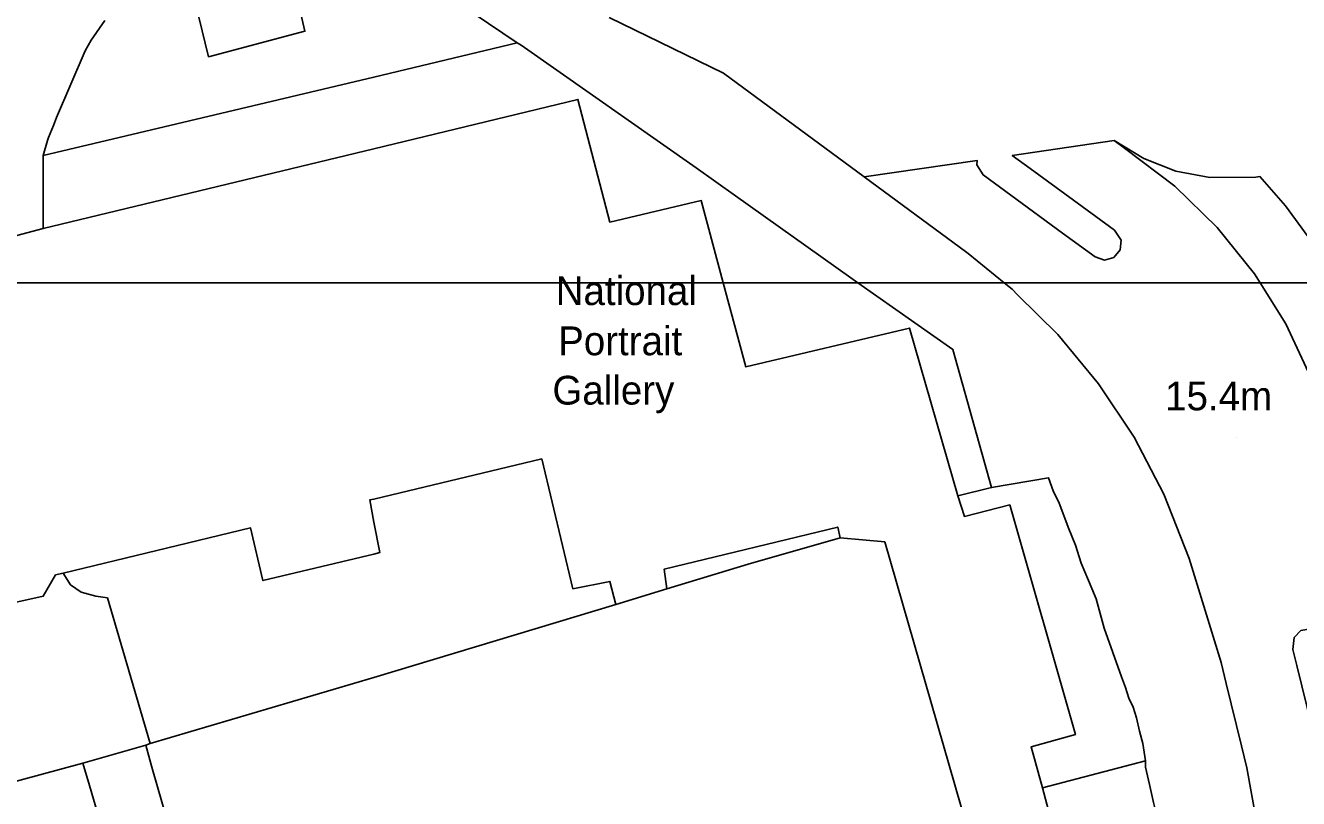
# Model space of a CAD drawing. Extents: x 529240 to 530363, y 179600 to 180767.
# Drawn here: x 529978.8 to 530056.2, y 180582.7 to 180629.7 of the extents above; entities that cross this region are included whole.
import ezdxf

# ---------------------------------------------------------------- set-up
doc = ezdxf.new("R2010")
doc.units = 0
for name, color, linetype in [('Building', 7, 'Continuous'), ('General surface', 7, 'Continuous'), ('Road Or Track', 7, 'Continuous'), ('Roadside', 7, 'Continuous'), ('Unclassified', 7, 'Continuous')]:
    doc.layers.add(name, color=color, linetype=linetype)

msp = doc.modelspace()

# ---------------------------------------------------------------- linework, layer by layer
at = {"layer": 'Building'}
for points in [[(529968.8, 180614), (530021.237, 180614), (530019.9, 180619), (530014.35, 180617.7), (530012.4, 180625.15), (530000, 180622.15), (529979.9, 180617.3), (529968.75, 180614.35)], [(529986.13, 180585.9), (529982.3, 180584.8), (529982.7, 180583.45), (529986.3, 180571.2), (529990.05, 180572.25), (529986.5, 180584.55)]]:
    msp.add_lwpolyline(points, close=True, dxfattribs=at)
for points in [[(529979.9, 180617.3), (530000, 180622.15), (530012.4, 180625.15), (530014.35, 180617.7), (530019.9, 180619), (530021.237, 180614)], [(530041.45, 180580.25), (530040.65, 180583.3), (530039.95, 180585.8), (530042.65, 180586.55), (530038.65, 180600.5), (530035.9, 180599.8), (530035.5, 180601.05), (530032.55, 180611.25), (530022.6, 180608.9), (530021.237, 180614), (529968.8, 180614)], [(530021.237, 180614), (530022.6, 180608.9), (530032.55, 180611.25), (530035.5, 180601.05)], [(529976.5, 180594.2), (529979.9, 180594.95), (529980.65, 180596.25), (529981.1, 180596.35), (529992.5, 180599.1), (529993.25, 180595.9), (530000, 180597.5), (530000.35, 180597.6), (530000, 180599.45), (529999.75, 180600.8), (530000, 180600.85), (530010.2, 180603.3), (530012.1, 180595.4), (530014.35, 180595.85), (530014.7, 180594.45), (530017.8, 180595.4), (530017.65, 180596.6), (530028.2, 180599.15), (530028.35, 180598.5), (530031.05, 180598.25), (530036.05, 180580.95)], [(529999.75, 180600.8), (530000, 180600.85), (530010.2, 180603.3), (530012.1, 180595.4), (530014.35, 180595.85), (530014.7, 180594.45)], [(530035.5, 180601.05), (530035.9, 180599.8), (530038.65, 180600.5), (530042.65, 180586.55), (530039.95, 180585.8), (530040.65, 180583.3)], [(529999.75, 180600.8), (530000, 180599.45), (530000.35, 180597.6)], [(529981.1, 180596.35), (529992.5, 180599.1), (529993.25, 180595.9), (530000, 180597.5), (530000.35, 180597.6)], [(530017.8, 180595.4), (530017.65, 180596.6), (530028.2, 180599.15), (530028.35, 180598.5)], [(530036.05, 180580.95), (530031.05, 180598.25), (530028.35, 180598.5), (530022.75, 180596.9), (530017.8, 180595.4), (530014.7, 180594.45), (530000, 180590), (529986.4, 180586), (529986.13, 180585.9), (529986.5, 180584.55), (529990.05, 180572.25)], [(530017.8, 180595.4), (530022.75, 180596.9), (530028.35, 180598.5)], [(530028.35, 180598.5), (530031.05, 180598.25), (530036.05, 180580.95), (530040.85, 180564.2), (530042.85, 180557.3), (530047.7, 180558.7)], [(529975.85, 180594.75), (529976.5, 180594.2), (529979.9, 180594.95), (529980.65, 180596.25), (529981.1, 180596.35)], [(530014.7, 180594.45), (530017.8, 180595.4)], [(529986.4, 180586), (530000, 180590), (530014.7, 180594.45)], [(529982.3, 180584.8), (529986.13, 180585.9)], [(529986.13, 180585.9), (529986.4, 180586)], [(529990.05, 180572.25), (529986.5, 180584.55), (529986.13, 180585.9)], [(529986.3, 180571.2), (529982.7, 180583.45), (529982.3, 180584.8), (529977.3, 180583.45)], [(529977.3, 180583.45), (529982.3, 180584.8)], [(529982.3, 180584.8), (529982.7, 180583.45), (529986.3, 180571.2)], [(530040.65, 180583.3), (530041.45, 180580.25)]]:
    msp.add_lwpolyline(points, dxfattribs=at)
at = {"layer": 'General surface'}
for points in [[(530021.237, 180614), (530029.428, 180614), (530029, 180614.3), (530021.98, 180619.3), (530019.6, 180621), (530008.95, 180628.45), (530008.7, 180628.6), (530000, 180626.5), (529979.9, 180621.75), (529979.9, 180617.3), (530000, 180622.15), (530012.4, 180625.15), (530014.35, 180617.7), (530019.9, 180619)], [(530021.237, 180614), (530022.6, 180608.9), (530032.55, 180611.25), (530035.5, 180601.05), (530037.55, 180601.55), (530035.2, 180609.95), (530029.428, 180614)], [(529981.1, 180596.35), (529981.55, 180595.65), (529982.2, 180595.2), (529983.1, 180594.95), (529983.8, 180594.85), (529986.4, 180586), (530000, 180590), (530014.7, 180594.45), (530014.35, 180595.85), (530012.1, 180595.4), (530010.2, 180603.3), (530000, 180600.85), (529999.75, 180600.8), (530000, 180599.45), (530000.35, 180597.6), (530000, 180597.5), (529993.25, 180595.9), (529992.5, 180599.1)], [(530035.5, 180601.05), (530035.9, 180599.8), (530038.65, 180600.5), (530042.65, 180586.55), (530039.95, 180585.8), (530040.65, 180583.3), (530046.9, 180584.95), (530046.75, 180586), (530046.55, 180586.75), (530046.35, 180587.55), (530046.15, 180588.2), (530045.9, 180588.75), (530045.7, 180589.4), (530045.45, 180590.05), (530044.4, 180593), (530043.9, 180594.8), (530043.45, 180595.9), (530043, 180596.95), (530042.65, 180598.05), (530042.2, 180599.15), (530041.95, 180599.85), (530041.65, 180600.6), (530041.3, 180601.35), (530041, 180602.15), (530037.55, 180601.55)], [(530017.8, 180595.4), (530022.75, 180596.9), (530028.35, 180598.5), (530028.2, 180599.15), (530017.65, 180596.6)], [(529975.85, 180594.75), (529975.35, 180593.55), (529974.9, 180592.75), (529974.65, 180592.6), (529977.3, 180583.45), (529982.3, 180584.8), (529986.13, 180585.9), (529986.4, 180586), (529983.8, 180594.85), (529983.1, 180594.95), (529982.2, 180595.2), (529981.55, 180595.65), (529981.1, 180596.35), (529980.65, 180596.25), (529979.9, 180594.95), (529976.5, 180594.2)], [(530041.45, 180580.25), (530047.5, 180582), (530047.4, 180582.4), (530047.15, 180583.5), (530046.9, 180584.55), (530046.9, 180584.95), (530040.65, 180583.3)]]:
    msp.add_lwpolyline(points, close=True, dxfattribs=at)
at = {"layer": 'Road Or Track'}
for points in [[(530038.318, 180614), (530053.879, 180614), (530053.53, 180614.56), (530051.27, 180617.37), (530048.7, 180619.88), (530045.64, 180622.2), (530045.01, 180622.65), (530038.81, 180621.75), (530039.9, 180620.95), (530043.05, 180618.65), (530045.03, 180617.2), (530045.42, 180616.59), (530045.36, 180616), (530044.98, 180615.55), (530044.41, 180615.39), (530043.85, 180615.58), (530041.87, 180617.03), (530038.72, 180619.33), (530037.04, 180620.56), (530036.65, 180621.17), (530036.68, 180621.44), (530029.8, 180620.44), (530036.05, 180615.84), (530036.12, 180615.78)], [(530053.879, 180614), (530058.11, 180614), (530057.63, 180614.04), (530057.2, 180614.44), (530057.07, 180615.02), (530057.29, 180615.56), (530057.56, 180615.74), (530055.41, 180618.69), (530053.86, 180620.46), (530053.62, 180620.43), (530050.82, 180620.4), (530048.76, 180620.8), (530046.81, 180621.56), (530045.68, 180622.25), (530045.01, 180622.65), (530045.64, 180622.2), (530048.7, 180619.88), (530051.27, 180617.37), (530053.53, 180614.56)], [(530053.879, 180614), (530055.43, 180611.51), (530056.95, 180608.24), (530058.96, 180602.86), (530058.69, 180604.13), (530058.8, 180605.62), (530059.34, 180607.01), (530060.27, 180608.18), (530061.11, 180608.76), (530060.67, 180609.71), (530058.609, 180614), (530058.43, 180614), (530058.35, 180613.98), (530058.11, 180614)], [(530057.79, 180592.22), (530057.48, 180592.73), (530056.94, 180592.97), (530056.36, 180592.86), (530055.94, 180592.44), (530055.86, 180591.72), (530056.11, 180590.73), (530057.04, 180586.94), (530057.28, 180585.97), (530057.58, 180585.46), (530058.11, 180585.21), (530058.7, 180585.31), (530059.12, 180585.72), (530059.22, 180586.45), (530058.98, 180587.43), (530058.04, 180591.22)]]:
    msp.add_lwpolyline(points, close=True, dxfattribs=at)
for points in [[(530053.879, 180614), (530053.53, 180614.56), (530051.27, 180617.37), (530048.7, 180619.88), (530045.64, 180622.2), (530045.01, 180622.65)], [(530029.8, 180620.44), (530036.05, 180615.84), (530036.12, 180615.78), (530038.318, 180614)], [(530056.95, 180608.24), (530055.43, 180611.51), (530053.879, 180614), (530038.318, 180614), (530038.8, 180613.61), (530039.13, 180613.28), (530041.57, 180610.87), (530044.05, 180607.86), (530046.21, 180604.61), (530048.02, 180601.16), (530049.57, 180597.24), (530051.5, 180590.93), (530051.81, 180589.64), (530052.74, 180585.85), (530053.06, 180584.52), (530054.24, 180578.02), (530057.7, 180555.12)], [(530038.318, 180614), (530038.8, 180613.61), (530039.13, 180613.28), (530041.57, 180610.87), (530044.05, 180607.86), (530046.21, 180604.61), (530048.02, 180601.16), (530049.57, 180597.24), (530051.5, 180590.93), (530051.81, 180589.64), (530052.74, 180585.85), (530053.06, 180584.52), (530054.24, 180578.02), (530057.7, 180555.12), (530058.27, 180550.35), (530058.54, 180544.96), (530058.42, 180539.56), (530057.67, 180532.67), (530056.88, 180529.46), (530054.83, 180522.81), (530053.86, 180519.67), (530053.84, 180519.58), (530053.37, 180517.77), (530053.15, 180516.9)], [(530058.96, 180602.86), (530056.95, 180608.24), (530055.43, 180611.51), (530053.879, 180614)], [(530057.79, 180592.22), (530057.48, 180592.73), (530056.94, 180592.97), (530056.36, 180592.86), (530055.94, 180592.44), (530055.86, 180591.72), (530056.11, 180590.73), (530057.04, 180586.94), (530057.28, 180585.97), (530057.58, 180585.46), (530058.11, 180585.21), (530058.7, 180585.31), (530059.12, 180585.72), (530059.22, 180586.45), (530058.98, 180587.43), (530058.04, 180591.22), (530057.79, 180592.22)]]:
    msp.add_lwpolyline(points, dxfattribs=at)
at = {"layer": 'Roadside'}
for points in [[(530000, 180634.5), (530007.83, 180629.19), (530008.7, 180628.6), (530008.95, 180628.45), (530019.6, 180621), (530021.98, 180619.3), (530029, 180614.3), (530029.428, 180614), (530038.318, 180614), (530036.12, 180615.78), (530036.05, 180615.84), (530029.8, 180620.44), (530021.25, 180626.74), (530014.3, 180630.13)], [(529989.35, 180630.15), (529989.95, 180627.75), (529995.8, 180629.3), (529994.8, 180633.65)], [(529968.75, 180614.35), (529979.9, 180617.3), (529979.9, 180621.75), (529980.15, 180622.65), (529980.22, 180622.83), (529980.51, 180623.56), (529980.7, 180624.05), (529982.45, 180628.1), (529982.8, 180628.75), (529983.65, 180629.95)], [(530054.24, 180578.02), (530053.06, 180584.52), (530052.74, 180585.85), (530051.81, 180589.64), (530051.5, 180590.93), (530049.57, 180597.24), (530048.02, 180601.16), (530046.21, 180604.61), (530044.05, 180607.86), (530041.57, 180610.87), (530039.13, 180613.28), (530038.8, 180613.61), (530038.318, 180614), (530029.428, 180614), (530035.2, 180609.95), (530037.55, 180601.55), (530041, 180602.15), (530041.3, 180601.35), (530041.65, 180600.6), (530041.95, 180599.85), (530042.2, 180599.15), (530042.65, 180598.05), (530043, 180596.95), (530043.45, 180595.9), (530043.9, 180594.8), (530044.4, 180593), (530045.45, 180590.05), (530045.7, 180589.4), (530045.9, 180588.75), (530046.15, 180588.2), (530046.35, 180587.55), (530046.55, 180586.75), (530046.75, 180586), (530046.9, 180584.95), (530046.9, 180584.55), (530047.15, 180583.5), (530047.4, 180582.4)]]:
    msp.add_lwpolyline(points, dxfattribs=at)
msp.add_lwpolyline([(530057.79, 180592.22), (530057.48, 180592.73), (530056.94, 180592.97), (530056.36, 180592.86), (530055.94, 180592.44), (530055.86, 180591.72), (530056.11, 180590.73), (530057.04, 180586.94), (530057.28, 180585.97), (530057.58, 180585.46), (530058.11, 180585.21), (530058.7, 180585.31), (530059.12, 180585.72), (530059.22, 180586.45), (530058.98, 180587.43), (530058.04, 180591.22)], close=True, dxfattribs=at)
at = {"layer": 'Unclassified'}
msp.add_line((530052.45, 180604.6), (530052.45, 180604.6), dxfattribs=at)
for points in [[(530008.7, 180628.6), (530008.95, 180628.45), (530019.6, 180621), (530021.98, 180619.3), (530029, 180614.3), (530029.428, 180614)], [(530029.428, 180614), (530035.2, 180609.95), (530037.55, 180601.55)], [(530037.55, 180601.55), (530041, 180602.15), (530041.3, 180601.35), (530041.65, 180600.6), (530041.95, 180599.85), (530042.2, 180599.15), (530042.65, 180598.05), (530043, 180596.95), (530043.45, 180595.9), (530043.9, 180594.8), (530044.4, 180593), (530045.45, 180590.05), (530045.7, 180589.4), (530045.9, 180588.75), (530046.15, 180588.2), (530046.35, 180587.55), (530046.55, 180586.75), (530046.75, 180586), (530046.9, 180584.95)], [(530035.5, 180601.05), (530037.55, 180601.55)], [(529981.1, 180596.35), (529981.55, 180595.65), (529982.2, 180595.2), (529983.1, 180594.95), (529983.8, 180594.85), (529986.4, 180586)], [(530040.65, 180583.3), (530046.9, 180584.95)], [(530046.9, 180584.95), (530046.9, 180584.55), (530047.15, 180583.5), (530047.4, 180582.4), (530047.5, 180582)]]:
    msp.add_lwpolyline(points, dxfattribs=at)

# ---------------------------------------------------------------- texts
for s, p in [('National', (530011.05, 180612.65)), ('Portrait', (530011.2, 180609.6)), ('Gallery', (530010.85, 180606.6)), ('15.4m', (530048.1, 180606.25))]:
    msp.add_text(s, height=1.75, dxfattribs=at).set_placement(p)

doc.saveas('drawing.dxf')
